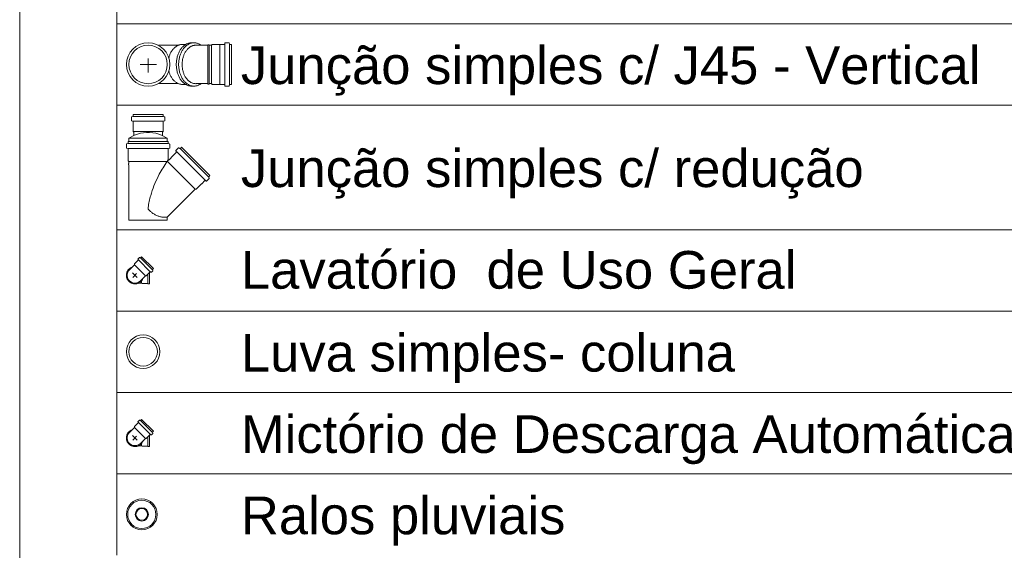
# Model space of a CAD drawing. Header units: millimetres. Extents: x 567 to 934, y -1 to 364.
# Tile 310 of 656: x 708.32 to 713.55, y 221.1 to 223.92. Entities that reach past the tile are written whole.
import ezdxf

# ---------------------------------------------------------------- set-up
doc = ezdxf.new("R2010")
doc.units = ezdxf.units.MM
doc.header["$MEASUREMENT"] = 0
doc.linetypes.add('NULL', pattern=[0])
for name, color, linetype, lineweight in [('DI-Tabelas', 7, 'Continuous', 13), ('Simbolos', 14, 'Continuous', 20), ('Simbolos_int', 14, 'Continuous', 15)]:
    doc.layers.add(name, color=color, linetype=linetype, lineweight=lineweight)
doc.styles.add('Arial', font='arial.ttf')

msp = doc.modelspace()

# ---------------------------------------------------------------- linework, layer by layer
at = {"layer": 'DI-Tabelas'}
for p, q in [((708.8379, 223.9016), (708.8379, 224.3336)), ((708.3214, 224.1594), (708.3214, 223.7274)), ((709.4459, 223.9016), (708.8379, 223.9016)), ((708.8379, 223.4696), (708.8379, 223.9016)), ((715.5079, 223.9016), (709.4459, 223.9016)), ((708.3214, 223.7274), (708.3214, 223.2954)), ((709.4459, 223.4696), (708.8379, 223.4696)), ((708.8379, 222.8076), (708.8379, 223.4696)), ((715.5079, 223.4696), (709.4459, 223.4696)), ((708.3214, 223.2954), (708.3214, 222.8634)), ((708.3214, 222.8634), (708.3214, 222.4314)), ((709.4459, 222.8076), (708.8379, 222.8076)), ((708.8379, 222.3756), (708.8379, 222.8076)), ((715.5079, 222.8076), (709.4459, 222.8076)), ((708.3214, 222.4314), (708.3214, 221.9994)), ((709.4459, 222.3756), (708.8379, 222.3756)), ((708.8379, 221.9436), (708.8379, 222.3756)), ((715.5079, 222.3756), (709.4459, 222.3756)), ((708.3214, 221.9994), (708.3214, 221.5674)), ((709.4459, 221.9436), (708.8379, 221.9436)), ((708.8379, 221.5116), (708.8379, 221.9436)), ((715.5079, 221.9436), (709.4459, 221.9436)), ((708.3214, 221.5674), (708.3214, 221.1354)), ((709.4459, 221.5116), (708.8379, 221.5116)), ((708.8379, 221.0796), (708.8379, 221.5116)), ((715.5079, 221.5116), (709.4459, 221.5116)), ((708.3214, 221.1354), (708.3214, 220.7034))]:
    msp.add_line(p, q, dxfattribs=at)
at = {"layer": 'Simbolos'}
for p, q in [((709.2345, 223.8008), (709.247, 223.8008)), ((709.4106, 223.7991), (709.4102, 223.794)), ((709.4315, 223.801), (709.4126, 223.801)), ((709.4335, 223.7995), (709.435, 223.7936)), ((709.163, 223.7871), (709.0577, 223.7871)), ((709.2028, 223.7915), (709.1843, 223.7915)), ((709.3208, 223.7873), (709.2623, 223.7873)), ((709.3208, 223.7873), (709.3211, 223.7903)), ((709.327, 223.7903), (709.3211, 223.7903)), ((709.3272, 223.7873), (709.327, 223.7903)), ((709.3396, 223.7873), (709.3272, 223.7873)), ((709.344, 223.7917), (709.3396, 223.7873)), ((709.3835, 223.7917), (709.344, 223.7917)), ((709.384, 223.7922), (709.3835, 223.7917)), ((709.4082, 223.7922), (709.384, 223.7922)), ((709.4459, 223.7922), (709.437, 223.7922)), ((709.4459, 223.7922), (709.4459, 223.5792)), ((709.3208, 223.5841), (709.2645, 223.5841)), ((709.3208, 223.5841), (709.3211, 223.5811)), ((709.3272, 223.5841), (709.327, 223.5811)), ((709.3396, 223.5841), (709.3272, 223.5841)), ((709.344, 223.5797), (709.3396, 223.5841)), ((709.163, 223.5839), (709.0577, 223.5839)), ((709.2028, 223.5795), (709.1843, 223.5795)), ((709.2345, 223.5702), (709.247, 223.5702)), ((709.327, 223.5811), (709.3211, 223.5811)), ((709.3835, 223.5797), (709.344, 223.5797)), ((709.384, 223.5792), (709.3835, 223.5797)), ((709.4082, 223.5792), (709.384, 223.5792)), ((709.4106, 223.5722), (709.4102, 223.5773)), ((709.4315, 223.5704), (709.4126, 223.5704)), ((709.4335, 223.5718), (709.435, 223.5777)), ((709.4459, 223.5792), (709.437, 223.5792)), ((708.9146, 223.405), (708.9146, 223.3875)), ((708.9221, 223.4085), (708.916, 223.4069)), ((708.9213, 223.3851), (708.9164, 223.3855)), ((708.9232, 223.3831), (708.9232, 223.3299)), ((708.9236, 223.4196), (709.0828, 223.4196)), ((708.9236, 223.4196), (708.9236, 223.4105)), ((709.0828, 223.4196), (709.0828, 223.4105)), ((709.0832, 223.3831), (709.0832, 223.3299)), ((709.0842, 223.4085), (709.0903, 223.4069)), ((709.085, 223.3851), (709.0899, 223.3855)), ((709.0918, 223.405), (709.0918, 223.3875)), ((708.9232, 223.3299), (708.9273, 223.3258)), ((708.9273, 223.3258), (708.9273, 223.3084)), ((709.0832, 223.3299), (709.0791, 223.3258)), ((709.0791, 223.3258), (709.0791, 223.3084)), ((708.8967, 223.2756), (709.1097, 223.2756)), ((708.8967, 223.2756), (708.8967, 223.2667)), ((708.9016, 223.2936), (708.9313, 223.3107)), ((708.9016, 223.2936), (708.9016, 223.2756)), ((709.1048, 223.2936), (709.0751, 223.3107)), ((709.1048, 223.2936), (709.1048, 223.2756)), ((709.1097, 223.2756), (709.1097, 223.2667)), ((708.8879, 223.2613), (708.8879, 223.2424)), ((708.8893, 223.2632), (708.8952, 223.2648)), ((708.8897, 223.2404), (708.8948, 223.2399)), ((708.8967, 223.2379), (708.8967, 223.2138)), ((709.1097, 223.2379), (709.1097, 223.2138)), ((709.117, 223.2632), (709.1111, 223.2648)), ((709.1166, 223.2404), (709.1115, 223.2399)), ((709.1185, 223.2613), (709.1185, 223.2424)), ((709.1544, 223.2194), (709.1373, 223.2023)), ((709.1512, 223.2261), (709.1545, 223.2221)), ((709.1647, 223.2421), (709.1513, 223.2288)), ((709.1671, 223.2424), (709.1723, 223.2394)), ((709.181, 223.246), (709.1747, 223.2397)), ((709.181, 223.246), (709.3316, 223.0954)), ((708.8967, 223.2138), (708.8972, 223.2133)), ((708.8972, 223.2133), (708.8972, 223.1738)), ((708.8972, 223.1738), (708.9016, 223.1694)), ((708.9016, 223.1694), (708.9016, 223.1588)), ((709.1097, 223.2138), (709.1092, 223.2133)), ((709.1092, 223.2133), (709.1092, 223.1807)), ((709.1373, 223.2016), (709.1143, 223.1786)), ((709.1373, 223.2023), (709.1373, 223.2016)), ((708.9016, 223.1588), (708.8986, 223.1585)), ((708.8986, 223.1585), (708.8986, 223.1526)), ((708.9016, 223.1524), (708.8986, 223.1526)), ((708.9016, 223.1524), (708.9016, 222.8576)), ((709.305, 223.0688), (709.2879, 223.0517)), ((709.3116, 223.0656), (709.3077, 223.0689)), ((709.3277, 223.0791), (709.3143, 223.0657)), ((709.328, 223.0815), (709.325, 223.0867)), ((709.3316, 223.0954), (709.3253, 223.0891)), ((709.253, 223.0238), (709.1056, 222.8764)), ((709.2593, 223.0238), (709.253, 223.0238)), ((709.2872, 223.0517), (709.2593, 223.0238)), ((709.2879, 223.0517), (709.2872, 223.0517)), ((709.1048, 222.8743), (709.1048, 222.8576)), ((708.9513, 222.6458), (708.9313, 222.6257)), ((708.9499, 222.6503), (708.9514, 222.6485)), ((708.9568, 222.6597), (708.95, 222.653)), ((708.9592, 222.6601), (708.9619, 222.6585)), ((708.9687, 222.6632), (708.9643, 222.6588)), ((709.0311, 222.6008), (708.9687, 222.6632)), ((708.9043, 222.5947), (708.9181, 222.6085)), ((708.9181, 222.6085), (708.9313, 222.6216)), ((708.9313, 222.6257), (708.9313, 222.6216)), ((709.028, 222.5913), (709.0264, 222.594)), ((709.0311, 222.6008), (709.0267, 222.5964)), ((708.9626, 222.5364), (708.9764, 222.5502)), ((708.9764, 222.5502), (708.9895, 222.5634)), ((708.9936, 222.5634), (708.9895, 222.5634)), ((709.0137, 222.5834), (708.9936, 222.5634)), ((709.0114, 222.5199), (709.0114, 222.5812)), ((709.0182, 222.582), (709.0164, 222.5835)), ((709.0276, 222.5889), (709.0209, 222.5821)), ((708.953, 222.5243), (708.969, 222.5244)), ((708.9714, 222.5219), (708.969, 222.5244)), ((709.0014, 222.5219), (708.9714, 222.5219)), ((709.0035, 222.5199), (709.0014, 222.5219)), ((709.0114, 222.5199), (709.0035, 222.5199)), ((708.9181, 221.7445), (708.9313, 221.7576)), ((708.9513, 221.7818), (708.9313, 221.7617)), ((708.9313, 221.7617), (708.9313, 221.7576)), ((708.9499, 221.7863), (708.9514, 221.7845)), ((708.9568, 221.7957), (708.95, 221.789)), ((708.9592, 221.7961), (708.9619, 221.7945)), ((708.9687, 221.7992), (708.9643, 221.7948)), ((709.0311, 221.7368), (708.9687, 221.7992)), ((708.9043, 221.7307), (708.9181, 221.7445)), ((709.0137, 221.7194), (708.9936, 221.6994)), ((709.0114, 221.6559), (709.0114, 221.7172)), ((709.0182, 221.718), (709.0164, 221.7195)), ((709.0276, 221.7249), (709.0209, 221.7181)), ((709.028, 221.7273), (709.0264, 221.73)), ((709.0311, 221.7368), (709.0267, 221.7324)), ((708.953, 221.6603), (708.969, 221.6604)), ((708.9626, 221.6724), (708.9764, 221.6862)), ((708.9714, 221.6579), (708.969, 221.6604)), ((709.0014, 221.6579), (708.9714, 221.6579)), ((708.9764, 221.6862), (708.9895, 221.6994)), ((708.9936, 221.6994), (708.9895, 221.6994)), ((709.0035, 221.6559), (709.0014, 221.6579)), ((709.0114, 221.6559), (709.0035, 221.6559))]:
    msp.add_line(p, q, dxfattribs=at)
for points in [[(709.2345, 223.8008), (709.2311, 223.8007), (709.2277, 223.8004), (709.2242, 223.7999), (709.2209, 223.7992), (709.2175, 223.7983), (709.2143, 223.7972), (709.2111, 223.7959), (709.208, 223.7944), (709.2049, 223.7928)], [(709.247, 223.8008), (709.2436, 223.8007), (709.2402, 223.8004), (709.2367, 223.7999), (709.2334, 223.7992), (709.23, 223.7983), (709.2268, 223.7972), (709.2236, 223.7959), (709.2205, 223.7944), (709.2174, 223.7928)], [(709.2767, 223.7928), (709.2736, 223.7944), (709.2705, 223.7959), (709.2673, 223.7972), (709.264, 223.7983), (709.2607, 223.7992), (709.2573, 223.7999), (709.2539, 223.8004), (709.2505, 223.8007), (709.247, 223.8008)], [(709.4082, 223.7922), (709.4085, 223.7922), (709.4088, 223.7923), (709.4092, 223.7924), (709.4094, 223.7926), (709.4097, 223.7928), (709.4099, 223.7931), (709.41, 223.7933), (709.4101, 223.7937), (709.4102, 223.794)], [(709.4126, 223.801), (709.4123, 223.8009), (709.412, 223.8008), (709.4117, 223.8007), (709.4114, 223.8005), (709.4112, 223.8003), (709.411, 223.8001), (709.4108, 223.7998), (709.4107, 223.7995), (709.4106, 223.7991)], [(709.4335, 223.7995), (709.4334, 223.7997), (709.4332, 223.8), (709.4331, 223.8002), (709.4329, 223.8004), (709.4326, 223.8006), (709.4324, 223.8008), (709.4321, 223.8009), (709.4318, 223.8009), (709.4315, 223.801)], [(709.4351, 223.7936), (709.4351, 223.7934), (709.4353, 223.7931), (709.4354, 223.7929), (709.4357, 223.7927), (709.4359, 223.7925), (709.4361, 223.7923), (709.4364, 223.7922), (709.4367, 223.7922), (709.437, 223.7922)], [(709.1313, 223.7604), (709.129, 223.7571), (709.1268, 223.7536), (709.1248, 223.7501), (709.1229, 223.7465), (709.1211, 223.7428), (709.1195, 223.739), (709.118, 223.7352), (709.1166, 223.7314), (709.1154, 223.7275)], [(709.1571, 223.7841), (709.1537, 223.7821), (709.1505, 223.7798), (709.1474, 223.7775), (709.1444, 223.775), (709.1415, 223.7723), (709.1387, 223.7695), (709.1361, 223.7666), (709.1336, 223.7636), (709.1313, 223.7605)], [(709.1843, 223.7915), (709.1811, 223.7914), (709.178, 223.7911), (709.1748, 223.7907), (709.1717, 223.79), (709.1687, 223.7892), (709.1657, 223.7882), (709.1627, 223.787), (709.1599, 223.7856), (709.1571, 223.7841)], [(709.1769, 223.767), (709.1744, 223.7633), (709.172, 223.7596), (709.1698, 223.7557), (709.1677, 223.7518), (709.1658, 223.7478), (709.164, 223.7437), (709.1624, 223.7396), (709.1609, 223.7354), (709.1596, 223.7312)], [(709.1894, 223.767), (709.1869, 223.7633), (709.1845, 223.7596), (709.1823, 223.7557), (709.1802, 223.7518), (709.1783, 223.7478), (709.1765, 223.7437), (709.1749, 223.7396), (709.1734, 223.7354), (709.1721, 223.7312)], [(709.2049, 223.7928), (709.2013, 223.7905), (709.1978, 223.7881), (709.1944, 223.7856), (709.1911, 223.7828), (709.188, 223.7799), (709.185, 223.7769), (709.1821, 223.7738), (709.1794, 223.7705), (709.1769, 223.767)], [(709.2174, 223.7928), (709.2138, 223.7905), (709.2103, 223.7881), (709.2069, 223.7856), (709.2036, 223.7828), (709.2005, 223.7799), (709.1975, 223.7769), (709.1946, 223.7738), (709.1919, 223.7705), (709.1894, 223.767)], [(709.285, 223.7873), (709.2841, 223.7879), (709.2832, 223.7886), (709.2823, 223.7892), (709.2814, 223.7898), (709.2804, 223.7904), (709.2795, 223.791), (709.2786, 223.7916), (709.2776, 223.7922), (709.2767, 223.7928)], [(709.1154, 223.7275), (709.1151, 223.7266), (709.1149, 223.7257), (709.1146, 223.7249), (709.1144, 223.724), (709.1142, 223.7231), (709.1139, 223.7222), (709.1137, 223.7214), (709.1135, 223.7205), (709.1133, 223.7196)], [(709.1596, 223.7312), (709.1582, 223.7262), (709.157, 223.7212), (709.1559, 223.7162), (709.1551, 223.7111), (709.1543, 223.706), (709.1538, 223.7009), (709.1533, 223.6958), (709.1531, 223.6906), (709.153, 223.6855)], [(709.1721, 223.7312), (709.1707, 223.7262), (709.1695, 223.7212), (709.1684, 223.7162), (709.1676, 223.7111), (709.1668, 223.706), (709.1663, 223.7009), (709.1658, 223.6958), (709.1656, 223.6906), (709.1655, 223.6855)], [(709.1133, 223.6514), (709.1135, 223.6505), (709.1137, 223.6496), (709.1139, 223.6487), (709.1142, 223.6479), (709.1144, 223.647), (709.1146, 223.6461), (709.1149, 223.6452), (709.1151, 223.6444), (709.1154, 223.6435)], [(709.1154, 223.6435), (709.1166, 223.6396), (709.118, 223.6358), (709.1195, 223.632), (709.1211, 223.6282), (709.1229, 223.6245), (709.1248, 223.6209), (709.1268, 223.6174), (709.129, 223.6139), (709.1313, 223.6105)], [(709.153, 223.6855), (709.1531, 223.6804), (709.1533, 223.6752), (709.1538, 223.6701), (709.1543, 223.665), (709.1551, 223.6599), (709.1559, 223.6548), (709.157, 223.6498), (709.1582, 223.6448), (709.1596, 223.6398)], [(709.1596, 223.6398), (709.1609, 223.6356), (709.1624, 223.6314), (709.164, 223.6273), (709.1658, 223.6232), (709.1677, 223.6192), (709.1698, 223.6153), (709.172, 223.6114), (709.1744, 223.6076), (709.1769, 223.604)], [(709.1655, 223.6855), (709.1656, 223.6804), (709.1658, 223.6752), (709.1663, 223.6701), (709.1668, 223.665), (709.1676, 223.6599), (709.1684, 223.6548), (709.1695, 223.6498), (709.1707, 223.6448), (709.1721, 223.6398)], [(709.1721, 223.6398), (709.1734, 223.6356), (709.1749, 223.6314), (709.1765, 223.6273), (709.1783, 223.6232), (709.1802, 223.6192), (709.1823, 223.6153), (709.1845, 223.6114), (709.1869, 223.6076), (709.1894, 223.604)], [(709.1313, 223.6105), (709.1336, 223.6074), (709.1361, 223.6044), (709.1387, 223.6015), (709.1415, 223.5987), (709.1444, 223.596), (709.1474, 223.5935), (709.1505, 223.5912), (709.1537, 223.5889), (709.1571, 223.5869)], [(709.1571, 223.5869), (709.1599, 223.5854), (709.1627, 223.584), (709.1657, 223.5828), (709.1687, 223.5818), (709.1717, 223.581), (709.1748, 223.5803), (709.178, 223.5799), (709.1811, 223.5796), (709.1843, 223.5795)], [(709.1769, 223.604), (709.1794, 223.6006), (709.1821, 223.5973), (709.185, 223.5941), (709.188, 223.5911), (709.1911, 223.5882), (709.1944, 223.5855), (709.1978, 223.5829), (709.2013, 223.5805), (709.2049, 223.5782)], [(709.1894, 223.604), (709.1919, 223.6006), (709.1946, 223.5973), (709.1975, 223.5941), (709.2005, 223.5911), (709.2036, 223.5882), (709.2069, 223.5855), (709.2103, 223.5829), (709.2138, 223.5805), (709.2174, 223.5782)], [(709.2767, 223.5782), (709.2777, 223.5788), (709.2787, 223.5794), (709.2796, 223.5801), (709.2806, 223.5807), (709.2816, 223.5813), (709.2826, 223.582), (709.2835, 223.5827), (709.2845, 223.5834), (709.2854, 223.5841)], [(709.2049, 223.5782), (709.208, 223.5766), (709.2111, 223.5751), (709.2143, 223.5738), (709.2175, 223.5727), (709.2209, 223.5718), (709.2242, 223.5711), (709.2277, 223.5706), (709.2311, 223.5703), (709.2345, 223.5702)], [(709.2174, 223.5782), (709.2205, 223.5766), (709.2236, 223.5751), (709.2268, 223.5738), (709.23, 223.5727), (709.2334, 223.5718), (709.2367, 223.5711), (709.2402, 223.5706), (709.2436, 223.5703), (709.247, 223.5702)], [(709.247, 223.5702), (709.2505, 223.5703), (709.2539, 223.5706), (709.2573, 223.5711), (709.2607, 223.5718), (709.264, 223.5727), (709.2673, 223.5738), (709.2705, 223.5751), (709.2736, 223.5766), (709.2767, 223.5782)], [(709.4102, 223.5773), (709.4101, 223.5777), (709.41, 223.578), (709.4099, 223.5783), (709.4097, 223.5785), (709.4094, 223.5787), (709.4092, 223.5789), (709.4088, 223.579), (709.4085, 223.5791), (709.4082, 223.5792)], [(709.4106, 223.5722), (709.4107, 223.5719), (709.4108, 223.5715), (709.411, 223.5713), (709.4112, 223.571), (709.4114, 223.5708), (709.4117, 223.5706), (709.412, 223.5705), (709.4123, 223.5704), (709.4126, 223.5704)], [(709.4315, 223.5704), (709.4318, 223.5704), (709.4321, 223.5704), (709.4324, 223.5705), (709.4326, 223.5707), (709.4329, 223.5709), (709.4331, 223.5711), (709.4332, 223.5713), (709.4334, 223.5716), (709.4335, 223.5718)], [(709.437, 223.5792), (709.4367, 223.5791), (709.4364, 223.5791), (709.4361, 223.579), (709.4359, 223.5788), (709.4357, 223.5786), (709.4354, 223.5784), (709.4353, 223.5782), (709.4351, 223.5779), (709.4351, 223.5777)], [(708.916, 223.4069), (708.9158, 223.4068), (708.9155, 223.4067), (708.9153, 223.4065), (708.9151, 223.4063), (708.9149, 223.4061), (708.9147, 223.4058), (708.9146, 223.4056), (708.9146, 223.4053), (708.9146, 223.405)], [(708.9146, 223.3875), (708.9146, 223.3872), (708.9147, 223.3868), (708.9148, 223.3865), (708.915, 223.3863), (708.9152, 223.386), (708.9155, 223.3858), (708.9158, 223.3857), (708.9161, 223.3856), (708.9164, 223.3855)], [(708.9232, 223.3831), (708.9231, 223.3834), (708.9231, 223.3837), (708.9229, 223.384), (708.9227, 223.3843), (708.9225, 223.3845), (708.9223, 223.3847), (708.922, 223.3849), (708.9217, 223.385), (708.9213, 223.3851)], [(708.9221, 223.4085), (708.9224, 223.4086), (708.9226, 223.4088), (708.9228, 223.4089), (708.9231, 223.4091), (708.9232, 223.4094), (708.9234, 223.4096), (708.9235, 223.4099), (708.9235, 223.4102), (708.9236, 223.4105)], [(709.0828, 223.4105), (709.0828, 223.4102), (709.0828, 223.4099), (709.0829, 223.4096), (709.0831, 223.4094), (709.0833, 223.4091), (709.0835, 223.4089), (709.0837, 223.4088), (709.084, 223.4086), (709.0842, 223.4085)], [(709.085, 223.3851), (709.0847, 223.385), (709.0844, 223.3849), (709.0841, 223.3847), (709.0838, 223.3845), (709.0836, 223.3843), (709.0834, 223.384), (709.0833, 223.3837), (709.0832, 223.3834), (709.0832, 223.3831)], [(709.0899, 223.3855), (709.0903, 223.3856), (709.0906, 223.3857), (709.0909, 223.3858), (709.0911, 223.386), (709.0913, 223.3863), (709.0915, 223.3865), (709.0917, 223.3868), (709.0917, 223.3872), (709.0918, 223.3875)], [(709.0918, 223.405), (709.0917, 223.4053), (709.0917, 223.4056), (709.0916, 223.4058), (709.0914, 223.4061), (709.0913, 223.4063), (709.091, 223.4065), (709.0908, 223.4067), (709.0906, 223.4068), (709.0903, 223.4069)], [(709.0751, 223.3107), (709.0596, 223.3158), (709.0437, 223.3197), (709.0276, 223.3223), (709.0113, 223.3236), (708.995, 223.3236), (708.9787, 223.3223), (708.9626, 223.3197), (708.9468, 223.3158), (708.9313, 223.3107)], [(708.8893, 223.2632), (708.8891, 223.2631), (708.8888, 223.263), (708.8886, 223.2628), (708.8884, 223.2626), (708.8882, 223.2624), (708.888, 223.2621), (708.8879, 223.2618), (708.8879, 223.2615), (708.8879, 223.2613)], [(708.8879, 223.2424), (708.8879, 223.242), (708.888, 223.2417), (708.8881, 223.2414), (708.8883, 223.2411), (708.8885, 223.2409), (708.8888, 223.2407), (708.8891, 223.2405), (708.8894, 223.2404), (708.8897, 223.2404)], [(708.8967, 223.2379), (708.8966, 223.2382), (708.8966, 223.2386), (708.8964, 223.2389), (708.8962, 223.2391), (708.896, 223.2394), (708.8958, 223.2396), (708.8955, 223.2397), (708.8952, 223.2399), (708.8948, 223.2399)], [(708.8952, 223.2648), (708.8955, 223.2649), (708.8957, 223.265), (708.8959, 223.2652), (708.8962, 223.2654), (708.8963, 223.2656), (708.8965, 223.2658), (708.8966, 223.2661), (708.8966, 223.2664), (708.8967, 223.2667)], [(709.1097, 223.2667), (709.1097, 223.2664), (709.1097, 223.2661), (709.1098, 223.2658), (709.11, 223.2656), (709.1102, 223.2654), (709.1104, 223.2652), (709.1106, 223.265), (709.1109, 223.2649), (709.1111, 223.2648)], [(709.1115, 223.2399), (709.1112, 223.2399), (709.1109, 223.2397), (709.1106, 223.2396), (709.1103, 223.2394), (709.1101, 223.2391), (709.1099, 223.2389), (709.1098, 223.2386), (709.1097, 223.2382), (709.1097, 223.2379)], [(709.1166, 223.2404), (709.117, 223.2404), (709.1173, 223.2405), (709.1176, 223.2407), (709.1178, 223.2409), (709.118, 223.2411), (709.1182, 223.2414), (709.1184, 223.2417), (709.1184, 223.242), (709.1185, 223.2424)], [(709.1185, 223.2613), (709.1184, 223.2615), (709.1184, 223.2618), (709.1183, 223.2621), (709.1181, 223.2624), (709.118, 223.2626), (709.1177, 223.2628), (709.1175, 223.263), (709.1173, 223.2631), (709.117, 223.2632)], [(709.1513, 223.2287), (709.1511, 223.2285), (709.1509, 223.2282), (709.1508, 223.2279), (709.1507, 223.2276), (709.1507, 223.2273), (709.1507, 223.2269), (709.1508, 223.2266), (709.151, 223.2263), (709.1512, 223.226)], [(709.1544, 223.2194), (709.1546, 223.2197), (709.1548, 223.2199), (709.1549, 223.2202), (709.1549, 223.2206), (709.155, 223.2209), (709.1549, 223.2212), (709.1548, 223.2215), (709.1547, 223.2218), (709.1545, 223.2221)], [(709.1671, 223.2424), (709.1668, 223.2426), (709.1665, 223.2427), (709.1662, 223.2427), (709.1659, 223.2427), (709.1657, 223.2427), (709.1654, 223.2426), (709.1651, 223.2425), (709.1649, 223.2423), (709.1646, 223.2421)], [(709.1723, 223.2394), (709.1726, 223.2393), (709.1728, 223.2392), (709.1731, 223.2392), (709.1734, 223.2392), (709.1737, 223.2392), (709.174, 223.2393), (709.1743, 223.2394), (709.1745, 223.2396), (709.1747, 223.2397)], [(709.1102, 223.1784), (709.1044, 223.1703), (709.0988, 223.1621), (709.0932, 223.1538), (709.0878, 223.1454), (709.0825, 223.137), (709.0774, 223.1284), (709.0724, 223.1198), (709.0676, 223.1111), (709.0628, 223.1023)], [(709.1092, 223.1807), (709.1092, 223.1803), (709.1093, 223.1799), (709.1094, 223.1796), (709.1096, 223.1792), (709.1098, 223.1789), (709.11, 223.1786), (709.1103, 223.1783), (709.1107, 223.1781), (709.111, 223.1779), (709.1114, 223.1778), (709.1118, 223.1777), (709.1122, 223.1777), (709.1126, 223.1777), (709.1129, 223.1778), (709.1133, 223.1779), (709.1137, 223.1781), (709.114, 223.1783), (709.1143, 223.1786)], [(709.0628, 223.1023), (709.0567, 223.0902), (709.0508, 223.078), (709.0451, 223.0657), (709.0397, 223.0532), (709.0346, 223.0406), (709.0298, 223.028), (709.0253, 223.0152), (709.021, 223.0023), (709.017, 222.9893)], [(709.3077, 223.0689), (709.3074, 223.0691), (709.3071, 223.0692), (709.3068, 223.0693), (709.3065, 223.0694), (709.3062, 223.0694), (709.3058, 223.0693), (709.3055, 223.0692), (709.3052, 223.069), (709.305, 223.0688)], [(709.3116, 223.0656), (709.3119, 223.0654), (709.3122, 223.0652), (709.3125, 223.0652), (709.3128, 223.0651), (709.3132, 223.0651), (709.3135, 223.0652), (709.3138, 223.0653), (709.3141, 223.0655), (709.3143, 223.0657)], [(709.3253, 223.0891), (709.3251, 223.0889), (709.325, 223.0887), (709.3249, 223.0884), (709.3248, 223.0881), (709.3247, 223.0878), (709.3247, 223.0875), (709.3248, 223.0873), (709.3249, 223.087), (709.325, 223.0867)], [(709.3277, 223.0791), (709.3279, 223.0793), (709.3281, 223.0795), (709.3282, 223.0798), (709.3283, 223.0801), (709.3283, 223.0804), (709.3283, 223.0806), (709.3282, 223.0809), (709.3282, 223.0812), (709.328, 223.0815)], [(709.017, 222.9893), (709.0148, 222.9815), (709.0128, 222.9736), (709.0109, 222.9657), (709.0092, 222.9578), (709.0076, 222.9498), (709.0062, 222.9418), (709.005, 222.9337), (709.004, 222.9257), (709.0032, 222.9176)], [(709.0032, 222.9176), (709.0061, 222.9143), (709.0091, 222.9111), (709.0123, 222.908), (709.0155, 222.905), (709.0188, 222.9021), (709.0222, 222.8993), (709.0257, 222.8966), (709.0293, 222.894), (709.033, 222.8915)], [(709.033, 222.8915), (709.0367, 222.8894), (709.0406, 222.8873), (709.0445, 222.8854), (709.0485, 222.8836), (709.0525, 222.8819), (709.0566, 222.8804), (709.0608, 222.879), (709.0649, 222.8777), (709.0691, 222.8766)], [(709.0691, 222.8766), (709.0728, 222.8757), (709.0766, 222.875), (709.0803, 222.8744), (709.0841, 222.874), (709.0879, 222.8737), (709.0917, 222.8735), (709.0955, 222.8735), (709.0992, 222.8737), (709.103, 222.8739)], [(709.103, 222.8739), (709.1032, 222.874), (709.1034, 222.874), (709.1036, 222.874), (709.1038, 222.8741), (709.104, 222.8741), (709.1042, 222.8741), (709.1044, 222.8742), (709.1046, 222.8742), (709.1048, 222.8743)], [(709.1056, 222.8764), (709.1055, 222.8762), (709.1053, 222.876), (709.1052, 222.8758), (709.105, 222.8755), (709.1049, 222.8753), (709.1049, 222.875), (709.1048, 222.8748), (709.1048, 222.8745), (709.1048, 222.8743)], [(708.95, 222.653), (708.9498, 222.6527), (708.9496, 222.6524), (708.9495, 222.6521), (708.9495, 222.6518), (708.9494, 222.6515), (708.9495, 222.6512), (708.9496, 222.6508), (708.9497, 222.6505), (708.9499, 222.6503)], [(708.9513, 222.6458), (708.9515, 222.646), (708.9517, 222.6463), (708.9518, 222.6466), (708.9519, 222.647), (708.9519, 222.6473), (708.9519, 222.6476), (708.9518, 222.6479), (708.9516, 222.6482), (708.9514, 222.6485)], [(708.9592, 222.6601), (708.9589, 222.6602), (708.9587, 222.6603), (708.9584, 222.6603), (708.9581, 222.6603), (708.9578, 222.6603), (708.9575, 222.6602), (708.9573, 222.6601), (708.957, 222.6599), (708.9568, 222.6597)], [(708.9619, 222.6585), (708.9622, 222.6584), (708.9625, 222.6583), (708.9628, 222.6582), (708.963, 222.6582), (708.9633, 222.6583), (708.9636, 222.6583), (708.9639, 222.6585), (708.9641, 222.6586), (708.9643, 222.6588)], [(708.9043, 222.5947), (708.8997, 222.5892), (708.8961, 222.5829), (708.8937, 222.5762), (708.8924, 222.5691), (708.8924, 222.562), (708.8937, 222.5549), (708.8961, 222.5481), (708.8997, 222.5419), (708.9043, 222.5364), (708.9098, 222.5318), (708.916, 222.5282), (708.9228, 222.5258), (708.9299, 222.5245), (708.937, 222.5245), (708.9441, 222.5258), (708.9508, 222.5282), (708.9571, 222.5318), (708.9626, 222.5364)], [(709.0267, 222.5964), (709.0265, 222.5962), (709.0264, 222.596), (709.0262, 222.5957), (709.0262, 222.5954), (709.0261, 222.5951), (709.0261, 222.5949), (709.0262, 222.5946), (709.0263, 222.5943), (709.0264, 222.594)], [(709.0276, 222.5889), (709.0278, 222.5891), (709.028, 222.5894), (709.0281, 222.5896), (709.0282, 222.5899), (709.0282, 222.5902), (709.0282, 222.5905), (709.0282, 222.5908), (709.0281, 222.591), (709.028, 222.5913)], [(709.0164, 222.5835), (709.0161, 222.5837), (709.0158, 222.5839), (709.0155, 222.584), (709.0152, 222.584), (709.0149, 222.584), (709.0145, 222.5839), (709.0142, 222.5838), (709.0139, 222.5836), (709.0137, 222.5834)], [(709.0182, 222.582), (709.0184, 222.5818), (709.0187, 222.5817), (709.0191, 222.5816), (709.0194, 222.5815), (709.0197, 222.5816), (709.02, 222.5816), (709.0203, 222.5817), (709.0206, 222.5819), (709.0209, 222.5821)], [(708.95, 221.789), (708.9498, 221.7887), (708.9496, 221.7884), (708.9495, 221.7881), (708.9495, 221.7878), (708.9494, 221.7875), (708.9495, 221.7872), (708.9496, 221.7868), (708.9497, 221.7865), (708.9499, 221.7863)], [(708.9513, 221.7818), (708.9515, 221.782), (708.9517, 221.7823), (708.9518, 221.7826), (708.9519, 221.783), (708.9519, 221.7833), (708.9519, 221.7836), (708.9518, 221.7839), (708.9516, 221.7842), (708.9514, 221.7845)], [(708.9592, 221.7961), (708.9589, 221.7962), (708.9587, 221.7963), (708.9584, 221.7963), (708.9581, 221.7963), (708.9578, 221.7963), (708.9575, 221.7962), (708.9573, 221.7961), (708.957, 221.7959), (708.9568, 221.7957)], [(708.9619, 221.7945), (708.9622, 221.7944), (708.9625, 221.7943), (708.9628, 221.7942), (708.963, 221.7942), (708.9633, 221.7943), (708.9636, 221.7943), (708.9639, 221.7945), (708.9641, 221.7946), (708.9643, 221.7948)], [(708.9043, 221.7307), (708.8997, 221.7252), (708.8961, 221.7189), (708.8937, 221.7122), (708.8924, 221.7051), (708.8924, 221.698), (708.8937, 221.6909), (708.8961, 221.6841), (708.8997, 221.6779), (708.9043, 221.6724), (708.9098, 221.6678), (708.916, 221.6642), (708.9228, 221.6618), (708.9299, 221.6605), (708.937, 221.6605), (708.9441, 221.6618), (708.9508, 221.6642), (708.9571, 221.6678), (708.9626, 221.6724)], [(709.0164, 221.7195), (709.0161, 221.7197), (709.0158, 221.7199), (709.0155, 221.72), (709.0152, 221.72), (709.0149, 221.72), (709.0145, 221.7199), (709.0142, 221.7198), (709.0139, 221.7196), (709.0137, 221.7194)], [(709.0182, 221.718), (709.0184, 221.7178), (709.0187, 221.7177), (709.0191, 221.7176), (709.0194, 221.7175), (709.0197, 221.7176), (709.02, 221.7176), (709.0203, 221.7177), (709.0206, 221.7179), (709.0209, 221.7181)], [(709.0267, 221.7324), (709.0265, 221.7322), (709.0264, 221.732), (709.0262, 221.7317), (709.0262, 221.7314), (709.0261, 221.7311), (709.0261, 221.7309), (709.0262, 221.7306), (709.0263, 221.7303), (709.0264, 221.73)], [(709.0276, 221.7249), (709.0278, 221.7251), (709.028, 221.7254), (709.0281, 221.7256), (709.0282, 221.7259), (709.0282, 221.7262), (709.0282, 221.7265), (709.0282, 221.7268), (709.0281, 221.727), (709.028, 221.7273)]]:
    msp.add_lwpolyline(points, dxfattribs=at)
for centre, radius in [((709.0032, 223.6855), 0.1153), ((708.9769, 222.1596), 0.089), ((708.9699, 221.2956), 0.082), ((708.9699, 221.2956), 0.0311)]:
    msp.add_circle(centre, radius, dxfattribs=at)
at = {"layer": 'Simbolos_int'}
for p, q in [((709.3208, 223.5841), (709.3208, 223.7873)), ((709.3272, 223.5841), (709.3272, 223.7873)), ((709.3396, 223.5841), (709.3396, 223.7873)), ((709.384, 223.5792), (709.384, 223.7922)), ((709.41, 223.7922), (709.41, 223.5792)), ((709.4354, 223.7922), (709.4354, 223.5792)), ((709.0032, 223.6855), (709.0032, 223.7167)), ((709.0032, 223.6855), (708.962, 223.6855)), ((709.0032, 223.6855), (709.0032, 223.6433)), ((709.0032, 223.6855), (709.048, 223.6855)), ((708.9236, 223.4089), (709.0828, 223.4089)), ((708.9236, 223.3849), (709.0828, 223.3849)), ((708.9232, 223.3299), (709.0832, 223.3299)), ((708.9016, 223.2936), (709.1048, 223.2936)), ((708.8967, 223.2652), (709.1097, 223.2652)), ((708.8967, 223.2397), (709.1097, 223.2397)), ((709.1557, 223.2207), (709.3063, 223.0701)), ((709.1736, 223.2387), (709.3242, 223.088)), ((709.1038, 223.1694), (708.9016, 223.1694)), ((709.253, 223.0238), (709.1053, 223.1715)), ((709.1048, 222.8576), (708.9016, 222.8576)), ((708.9526, 222.6471), (709.015, 222.5847)), ((708.9633, 222.6577), (709.0256, 222.5954)), ((708.9313, 222.6216), (708.9895, 222.5634)), ((708.9452, 222.5538), (708.9209, 222.5781)), ((708.9221, 222.5542), (708.9425, 222.5746)), ((709.0014, 222.5219), (709.0014, 222.5712)), ((708.969, 222.5244), (708.969, 222.537)), ((708.9313, 221.7576), (708.9895, 221.6994)), ((708.9526, 221.7831), (709.015, 221.7207)), ((708.9633, 221.7937), (709.0256, 221.7314)), ((708.9452, 221.6898), (708.9209, 221.7141)), ((708.9221, 221.6902), (708.9425, 221.7106)), ((709.0014, 221.6579), (709.0014, 221.7072)), ((708.969, 221.6604), (708.969, 221.673))]:
    msp.add_line(p, q, dxfattribs=at)
for points in [[(709.2052, 223.7577), (709.203, 223.7544), (709.2009, 223.7511), (709.199, 223.7477), (709.1971, 223.7442), (709.1954, 223.7407), (709.1938, 223.7371), (709.1924, 223.7334), (709.1911, 223.7297), (709.1899, 223.726)], [(709.2301, 223.7805), (709.2269, 223.7785), (709.2238, 223.7764), (709.2207, 223.7741), (709.2178, 223.7717), (709.2151, 223.7691), (709.2124, 223.7664), (709.2099, 223.7636), (709.2075, 223.7607), (709.2052, 223.7577)], [(709.2563, 223.7876), (709.2532, 223.7875), (709.2502, 223.7872), (709.2472, 223.7868), (709.2442, 223.7862), (709.2412, 223.7854), (709.2384, 223.7844), (709.2355, 223.7832), (709.2328, 223.7819), (709.2301, 223.7805)], [(709.2623, 223.7872), (709.2616, 223.7873), (709.261, 223.7874), (709.2603, 223.7874), (709.2596, 223.7875), (709.259, 223.7875), (709.2583, 223.7876), (709.2576, 223.7876), (709.257, 223.7876), (709.2563, 223.7876)], [(709.1899, 223.7259), (709.1887, 223.7216), (709.1876, 223.7171), (709.1867, 223.7127), (709.1859, 223.7082), (709.1853, 223.7037), (709.1848, 223.6991), (709.1844, 223.6946), (709.1842, 223.69), (709.1841, 223.6855)], [(709.1841, 223.6855), (709.1842, 223.6809), (709.1844, 223.6764), (709.1848, 223.6718), (709.1853, 223.6673), (709.1859, 223.6628), (709.1867, 223.6583), (709.1876, 223.6539), (709.1887, 223.6494), (709.1899, 223.645)], [(709.1899, 223.6451), (709.1911, 223.6413), (709.1924, 223.6376), (709.1938, 223.6339), (709.1954, 223.6303), (709.1971, 223.6268), (709.199, 223.6233), (709.2009, 223.6199), (709.203, 223.6166), (709.2052, 223.6133)], [(709.2052, 223.6133), (709.2075, 223.6103), (709.2099, 223.6074), (709.2124, 223.6046), (709.2151, 223.6019), (709.2178, 223.5993), (709.2207, 223.5969), (709.2238, 223.5946), (709.2269, 223.5925), (709.2301, 223.5905)], [(709.2301, 223.5905), (709.2328, 223.589), (709.2355, 223.5877), (709.2384, 223.5866), (709.2412, 223.5856), (709.2442, 223.5848), (709.2472, 223.5842), (709.2502, 223.5838), (709.2532, 223.5835), (709.2563, 223.5834)], [(709.2563, 223.5834), (709.2572, 223.5834), (709.2581, 223.5834), (709.2591, 223.5835), (709.26, 223.5835), (709.2609, 223.5836), (709.2618, 223.5837), (709.2627, 223.5838), (709.2636, 223.5839), (709.2645, 223.5841)], [(708.9181, 222.6085), (708.9119, 222.6057), (708.9062, 222.6021), (708.9011, 222.5976), (708.8966, 222.5925), (708.8931, 222.5867), (708.8904, 222.5805), (708.8886, 222.5739), (708.8879, 222.5671), (708.8881, 222.5604), (708.8894, 222.5537), (708.8917, 222.5473), (708.8948, 222.5413), (708.8989, 222.5358), (708.9037, 222.531), (708.9092, 222.527), (708.9152, 222.5238), (708.9216, 222.5215), (708.9283, 222.5202), (708.935, 222.52), (708.9418, 222.5207), (708.9484, 222.5225), (708.9546, 222.5252), (708.9604, 222.5287), (708.9655, 222.5332), (708.97, 222.5383), (708.9736, 222.544), (708.9764, 222.5502)], [(708.9181, 222.6085), (708.9131, 222.6064), (708.9084, 222.6036), (708.904, 222.6003), (708.9, 222.5966), (708.8965, 222.5923), (708.8936, 222.5877), (708.8912, 222.5828), (708.8895, 222.5776), (708.8883, 222.5723), (708.8879, 222.5668), (708.888, 222.5613), (708.8889, 222.5559), (708.8903, 222.5507), (708.8924, 222.5456), (708.8951, 222.5408), (708.8984, 222.5364), (708.9021, 222.5324), (708.9063, 222.5289), (708.9109, 222.5259), (708.9158, 222.5235), (708.921, 222.5217), (708.9263, 222.5205), (708.9317, 222.52), (708.9372, 222.5201), (708.9426, 222.5209), (708.9479, 222.5223), (708.953, 222.5243)], [(708.9181, 221.7445), (708.9119, 221.7417), (708.9062, 221.7381), (708.9011, 221.7336), (708.8966, 221.7285), (708.8931, 221.7227), (708.8904, 221.7165), (708.8886, 221.7099), (708.8879, 221.7031), (708.8881, 221.6964), (708.8894, 221.6897), (708.8917, 221.6833), (708.8948, 221.6773), (708.8989, 221.6718), (708.9037, 221.667), (708.9092, 221.663), (708.9152, 221.6598), (708.9216, 221.6575), (708.9283, 221.6562), (708.935, 221.656), (708.9418, 221.6567), (708.9484, 221.6585), (708.9546, 221.6612), (708.9604, 221.6647), (708.9655, 221.6692), (708.97, 221.6743), (708.9736, 221.68), (708.9764, 221.6862)], [(708.9181, 221.7445), (708.9131, 221.7424), (708.9084, 221.7396), (708.904, 221.7363), (708.9, 221.7326), (708.8965, 221.7283), (708.8936, 221.7237), (708.8912, 221.7188), (708.8895, 221.7136), (708.8883, 221.7083), (708.8879, 221.7028), (708.888, 221.6973), (708.8889, 221.6919), (708.8903, 221.6867), (708.8924, 221.6816), (708.8951, 221.6768), (708.8984, 221.6724), (708.9021, 221.6684), (708.9063, 221.6649), (708.9109, 221.6619), (708.9158, 221.6595), (708.921, 221.6577), (708.9263, 221.6565), (708.9317, 221.656), (708.9372, 221.6561), (708.9426, 221.6569), (708.9479, 221.6583), (708.953, 221.6603)]]:
    msp.add_lwpolyline(points, dxfattribs=at)
for centre, radius in [((709.0032, 223.6855), 0.1021), ((708.9769, 222.1596), 0.076), ((708.9699, 221.2956), 0.075), ((708.9699, 221.2956), 0.0354)]:
    msp.add_circle(centre, radius, dxfattribs=at)

# ---------------------------------------------------------------- texts
at = {"layer": 'DI-Tabelas', "linetype": 'NULL', "char_height": 0.2, "attachment_point": 7, "line_spacing_factor": 0.6, "style": 'Arial'}
for s, insert, width in [('Junção simples c/ J45 - Vertical', (709.4959, 223.5196), 7.856707), ('Junção simples c/ redução', (709.4959, 222.9726), 6.615244), ('Lavatório  de Uso Geral', (709.4959, 222.4916), 5.900305), ('Luva simples- coluna', (709.4959, 221.9936), 5.248476), ('Mictório de Descarga Automática- DN 40mm', (709.4959, 221.5616), 11.085366), ('Ralos pluviais', (709.4959, 221.1296), 3.447256)]:
    msp.add_mtext(s, dxfattribs=dict(at, insert=insert, width=width))

doc.saveas('drawing.dxf')
